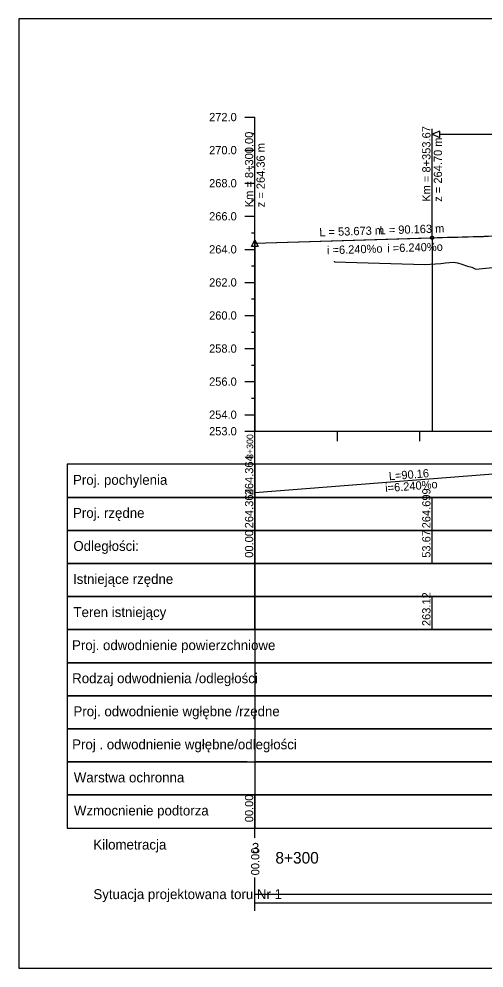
# Model space of a CAD drawing. Extents: x 6445630 to 6518227, y 5499240 to 5511716.
# Drawn here: x 6452259.8 to 6452400.6, y 5507385.5 to 5507672.5 of the extents above; entities that cross this region are included whole.
import ezdxf

# ---------------------------------------------------------------- set-up
doc = ezdxf.new("R2010")
doc.units = 0
for name, color, linetype in [('TOR_PROF-opisy pomocnicze', 7, 'Continuous'), ('TOR_PROF-tabelka-geometria T1', 7, 'Continuous'), ('TOR_PROF-tabelka-kilometracja', 7, 'Continuous'), ('TOR_PROF-tabelka-odleglosci T1', 7, 'Continuous'), ('TOR_PROF-tabelka-pochylenia proj T1', 7, 'Continuous'), ('TOR_PROF-tabelka-rodzaj rowu T1', 7, 'Continuous'), ('TOR_PROF-tabelka-rodzaj rurociagow T1', 7, 'Continuous'), ('TOR_PROF-tabelka-rowyT1', 7, 'Continuous'), ('TOR_PROF-tabelka-rurociagi T1', 7, 'Continuous'), ('TOR_PROF-tabelka-rzedne istn T1', 7, 'Continuous'), ('TOR_PROF-tabelka-rzedne proj T1', 7, 'Continuous'), ('TOR_PROF-tabelka-teren istniejacy T1', 7, 'Continuous'), ('TOR_PROF-tabelka-warstwa ochronna T1', 7, 'Continuous'), ('TOR_PROF-tor projektowany', 7, 'Continuous'), ('TOR_PROF-uklad odniesienia', 7, 'Continuous'), ('TOR_PROF-warstwa ochronna', 7, 'Continuous'), ('TOR_RAMKI-dodatkowe3', 7, 'Continuous'), ('TOR_RAMKI-MASKA WYCIECIA', 7, 'Continuous')]:
    doc.layers.add(name, color=color, linetype=linetype)

msp = doc.modelspace()

# ---------------------------------------------------------------- linework, layer by layer
at = {"layer": 'TOR_PROF-opisy pomocnicze'}
for p, q in [((6452384.88, 5507606.38), (6452384.88, 5507639.32)), ((6452331.21, 5507604.7), (6452331.21, 5507624.7)), ((6452331.21, 5507604.7), (6452331.21, 5507624.7))]:
    msp.add_line(p, q, dxfattribs=at)
for points in [[(6452384.88, 5507637.67), (6452387.19, 5507636.72), (6452387.19, 5507638.63)], [(6452331.21, 5507605.7), (6452332.21, 5507603.7), (6452330.21, 5507603.7)], [(6452331.21, 5507605.7), (6452332.21, 5507603.7), (6452330.21, 5507603.7)]]:
    msp.add_lwpolyline(points, close=True, dxfattribs=at)
msp.add_lwpolyline([(6452387.19, 5507637.67), (6452455.55, 5507637.67)], dxfattribs=at)
msp.add_circle((6452384.88, 5507606.38), 0.5, dxfattribs=at)
at = {"layer": 'TOR_PROF-tabelka-geometria T1'}
for points in [[(6452331.21, 5507402.88), (6452331.21, 5507412.88)], [(6452331.21, 5507405.21), (6452693.42, 5507405.21), (6452693.42, 5507405.21), (6452732.21, 5507405.21), (6452732.21, 5507405.21), (6452862.21, 5507407.88), (6452862.21, 5507407.88), (6453815.72, 5507407.88)], [(6452331.21, 5507407.88), (6453831.21, 5507407.88)]]:
    msp.add_lwpolyline(points, dxfattribs=at)
at = {"layer": 'TOR_PROF-tabelka-kilometracja'}
msp.add_lwpolyline([(6452331.21, 5507424.88), (6452331.21, 5507427.88)], dxfattribs=at)
msp.add_lwpolyline([(6452331.21, 5507424.88), (6452331.21, 5507427.88)], dxfattribs=at)
at = {"layer": 'TOR_PROF-tabelka-odleglosci T1'}
for points in [[(6452331.21, 5507517.88), (6452274.36, 5507517.88), (6452274.36, 5507507.88), (6452331.21, 5507507.88)], [(6452331.21, 5507507.88), (6452331.21, 5507517.88)], [(6452384.88, 5507507.88), (6452384.88, 5507517.88)]]:
    msp.add_lwpolyline(points, dxfattribs=at)
msp.add_lwpolyline([(6452331.21, 5507507.88), (6453831.21, 5507507.88), (6453831.21, 5507517.88), (6452331.21, 5507517.88)], close=True, dxfattribs=at)
at = {"layer": 'TOR_PROF-tabelka-pochylenia proj T1'}
for points in [[(6452331.21, 5507537.88), (6452274.36, 5507537.88), (6452274.36, 5507527.88), (6452331.21, 5507527.88)], [(6452331.21, 5507527.88), (6452331.21, 5507537.88)], [(6452331.21, 5507529.38), (6452421.37, 5507536.38)]]:
    msp.add_lwpolyline(points, dxfattribs=at)
msp.add_lwpolyline([(6452331.21, 5507527.88), (6453831.21, 5507527.88), (6453831.21, 5507537.88), (6452331.21, 5507537.88)], close=True, dxfattribs=at)
at = {"layer": 'TOR_PROF-tabelka-rodzaj rowu T1'}
for points in [[(6452329.3, 5507477.88), (6452274.36, 5507477.88), (6452274.36, 5507467.88), (6452329.3, 5507467.88)], [(6452331.21, 5507477.88), (6452274.36, 5507477.88), (6452274.36, 5507467.88), (6452331.21, 5507467.88)], [(6452331.21, 5507457.88), (6452274.36, 5507457.88), (6452274.36, 5507447.88), (6452331.21, 5507447.88)]]:
    msp.add_lwpolyline(points, dxfattribs=at)
for points in [[(6452331.21, 5507467.88), (6453831.21, 5507467.88), (6453831.21, 5507477.88), (6452331.21, 5507477.88)], [(6452331.21, 5507447.88), (6453831.21, 5507447.88), (6453831.21, 5507457.88), (6452331.21, 5507457.88)]]:
    msp.add_lwpolyline(points, close=True, dxfattribs=at)
at = {"layer": 'TOR_PROF-tabelka-rowyT1'}
for points in [[(6452329.3, 5507487.88), (6452274.36, 5507487.88), (6452274.36, 5507477.88), (6452329.3, 5507477.88)], [(6452331.21, 5507487.88), (6452274.36, 5507487.88), (6452274.36, 5507477.88), (6452331.21, 5507477.88)]]:
    msp.add_lwpolyline(points, dxfattribs=at)
msp.add_lwpolyline([(6452331.21, 5507477.88), (6453831.21, 5507477.88), (6453831.21, 5507487.88), (6452331.21, 5507487.88)], close=True, dxfattribs=at)
at = {"layer": 'TOR_PROF-tabelka-rurociagi T1'}
msp.add_lwpolyline([(6452331.21, 5507467.88), (6452274.36, 5507467.88), (6452274.36, 5507457.88), (6452331.21, 5507457.88)], dxfattribs=at)
msp.add_lwpolyline([(6452331.21, 5507457.88), (6453831.21, 5507457.88), (6453831.21, 5507467.88), (6452331.21, 5507467.88)], close=True, dxfattribs=at)
at = {"layer": 'TOR_PROF-tabelka-rzedne istn T1'}
for points in [[(6452331.21, 5507507.88), (6452274.36, 5507507.88), (6452274.36, 5507497.88), (6452331.21, 5507497.88)], [(6452331.21, 5507497.88), (6452331.21, 5507507.88)], [(6452384.88, 5507487.88), (6452384.88, 5507497.88)]]:
    msp.add_lwpolyline(points, dxfattribs=at)
msp.add_lwpolyline([(6452331.21, 5507497.88), (6453831.21, 5507497.88), (6453831.21, 5507507.88), (6452331.21, 5507507.88)], close=True, dxfattribs=at)
at = {"layer": 'TOR_PROF-tabelka-rzedne proj T1'}
for points in [[(6452331.21, 5507527.88), (6452274.36, 5507527.88), (6452274.36, 5507517.88), (6452331.21, 5507517.88)], [(6452331.21, 5507517.88), (6452331.21, 5507527.88)], [(6452384.88, 5507517.88), (6452384.88, 5507527.88)]]:
    msp.add_lwpolyline(points, dxfattribs=at)
msp.add_lwpolyline([(6452331.21, 5507517.88), (6453831.21, 5507517.88), (6453831.21, 5507527.88), (6452331.21, 5507527.88)], close=True, dxfattribs=at)
at = {"layer": 'TOR_PROF-tabelka-teren istniejacy T1'}
for points in [[(6452331.21, 5507497.88), (6452274.36, 5507497.88), (6452274.36, 5507487.88), (6452331.21, 5507487.88)], [(6452331.21, 5507487.88), (6452331.21, 5507497.88)]]:
    msp.add_lwpolyline(points, dxfattribs=at)
msp.add_lwpolyline([(6452331.21, 5507487.88), (6453831.21, 5507487.88), (6453831.21, 5507497.88), (6452331.21, 5507497.88)], close=True, dxfattribs=at)
at = {"layer": 'TOR_PROF-tabelka-warstwa ochronna T1'}
msp.add_lwpolyline([(6452328.87, 5507447.88), (6452274.36, 5507447.88), (6452274.36, 5507437.88), (6452331.21, 5507437.88)], dxfattribs=at)
msp.add_lwpolyline([(6452331.21, 5507437.88), (6453831.21, 5507437.88), (6453831.21, 5507447.88), (6452331.21, 5507447.88)], close=True, dxfattribs=at)
at = {"layer": 'TOR_PROF-tor projektowany'}
for p, q in [((6452331.21, 5507604.7), (6452421.37, 5507607.51)), ((6452331.21, 5507604.7), (6452384.88, 5507606.38)), ((6452355.18, 5507599.26), (6452355.18, 5507599.25)), ((6452355.18, 5507599.25), (6452355.18, 5507599.25)), ((6452355.18, 5507599.25), (6452355.18, 5507599.25)), ((6452355.18, 5507599.25), (6452355.46, 5507599.14)), ((6452355.46, 5507599.14), (6452358.69, 5507598.99)), ((6452358.69, 5507598.99), (6452382.68, 5507598.33)), ((6452388.9, 5507598.76), (6452391.39, 5507598.97)), ((6452391.39, 5507598.97), (6452392.6, 5507598.76)), ((6452382.68, 5507598.33), (6452387.53, 5507598.6)), ((6452387.53, 5507598.6), (6452388.9, 5507598.76)), ((6452392.6, 5507598.76), (6452393.84, 5507598.42)), ((6452393.84, 5507598.42), (6452395.62, 5507597.76)), ((6452395.62, 5507597.76), (6452396.94, 5507597.46)), ((6452396.94, 5507597.46), (6452398.07, 5507596.86)), ((6452398.07, 5507596.86), (6452415.75, 5507598.59))]:
    msp.add_line(p, q, dxfattribs=at)
for points in [[(6452331.21, 5507604.7), (6452331.21, 5507552.88), (6452331.21, 5507547.88), (6452331.21, 5507547.88)], [(6452331.21, 5507604.7), (6452331.21, 5507552.88), (6452331.21, 5507547.88), (6452331.21, 5507547.88)], [(6452331.21, 5507604.7), (6452331.21, 5507552.88), (6452331.21, 5507547.88), (6452331.21, 5507547.88)], [(6452331.21, 5507604.7), (6452331.21, 5507552.88), (6452331.21, 5507547.88), (6452331.21, 5507547.88)], [(6452331.21, 5507604.7), (6452331.21, 5507552.88), (6452331.21, 5507547.88), (6452331.21, 5507547.88)], [(6452384.88, 5507606.38), (6452386.44, 5507606.42), (6452387.99, 5507606.47), (6452389.54, 5507606.52), (6452391.1, 5507606.56), (6452392.65, 5507606.6), (6452394.2, 5507606.64), (6452395.75, 5507606.69), (6452397.31, 5507606.72), (6452398.86, 5507606.76), (6452400.41, 5507606.8), (6452401.96, 5507606.84)], [(6452384.88, 5507606.38), (6452384.88, 5507552.88), (6452384.88, 5507547.88), (6452384.88, 5507547.88)], [(6452384.88, 5507606.38), (6452384.88, 5507552.88), (6452384.88, 5507547.88), (6452384.88, 5507547.88)], [(6452384.88, 5507606.38), (6452384.88, 5507552.88), (6452384.88, 5507547.88), (6452384.88, 5507547.88)]]:
    msp.add_lwpolyline(points, dxfattribs=at)
at = {"layer": 'TOR_PROF-uklad odniesienia'}
for p, q in [((6452328.21, 5507642.88), (6452331.21, 5507642.88)), ((6452328.21, 5507642.88), (6452331.21, 5507642.88)), ((6452331.21, 5507547.88), (6452331.21, 5507642.88)), ((6452330.21, 5507637.88), (6452331.21, 5507637.88)), ((6452328.21, 5507632.88), (6452331.21, 5507632.88)), ((6452330.21, 5507627.88), (6452331.21, 5507627.88)), ((6452328.21, 5507622.88), (6452331.21, 5507622.88)), ((6452330.21, 5507617.88), (6452331.21, 5507617.88)), ((6452328.21, 5507612.88), (6452331.21, 5507612.88)), ((6452330.21, 5507607.88), (6452331.21, 5507607.88)), ((6452328.21, 5507602.88), (6452331.21, 5507602.88)), ((6452330.21, 5507597.88), (6452331.21, 5507597.88)), ((6452328.21, 5507592.88), (6452331.21, 5507592.88)), ((6452330.21, 5507587.88), (6452331.21, 5507587.88)), ((6452328.21, 5507582.88), (6452331.21, 5507582.88)), ((6452330.21, 5507577.88), (6452331.21, 5507577.88)), ((6452328.21, 5507572.88), (6452331.21, 5507572.88)), ((6452330.21, 5507567.88), (6452331.21, 5507567.88)), ((6452328.21, 5507562.88), (6452331.21, 5507562.88)), ((6452330.21, 5507557.88), (6452331.21, 5507557.88)), ((6452328.21, 5507552.88), (6452331.21, 5507552.88)), ((6452328.21, 5507547.88), (6452331.21, 5507547.88)), ((6452331.21, 5507547.88), (6453831.21, 5507547.88)), ((6452331.21, 5507537.88), (6452331.21, 5507547.88)), ((6452356.21, 5507544.88), (6452356.21, 5507547.88)), ((6452381.21, 5507544.88), (6452381.21, 5507547.88))]:
    msp.add_line(p, q, dxfattribs=at)
at = {"layer": 'TOR_PROF-warstwa ochronna'}
for points in [[(6452331.21, 5507437.88), (6452274.36, 5507437.88), (6452274.36, 5507427.88), (6452331.21, 5507427.88)], [(6452331.21, 5507427.88), (6452331.21, 5507437.88)]]:
    msp.add_lwpolyline(points, dxfattribs=at)
msp.add_lwpolyline([(6452331.21, 5507427.88), (6453831.21, 5507427.88), (6453831.21, 5507437.88), (6452331.21, 5507437.88)], close=True, dxfattribs=at)
at = {"layer": 'TOR_RAMKI-dodatkowe3'}
for p, q in [((6452355.46, 5507599.14), (6452358.69, 5507598.99)), ((6452358.69, 5507598.99), (6452382.68, 5507598.33)), ((6452388.9, 5507598.76), (6452391.39, 5507598.97)), ((6452391.39, 5507598.97), (6452392.6, 5507598.76)), ((6452382.68, 5507598.33), (6452387.53, 5507598.6)), ((6452387.53, 5507598.6), (6452388.9, 5507598.76)), ((6452392.6, 5507598.76), (6452393.84, 5507598.42)), ((6452393.84, 5507598.42), (6452395.62, 5507597.76)), ((6452395.62, 5507597.76), (6452396.94, 5507597.46)), ((6452396.94, 5507597.46), (6452398.07, 5507596.86)), ((6452398.07, 5507596.86), (6452415.75, 5507598.59))]:
    msp.add_line(p, q, dxfattribs=at)
at = {"layer": 'TOR_RAMKI-MASKA WYCIECIA'}
msp.add_lwpolyline([(6452259.79, 5507385.55), (6453879.79, 5507385.55), (6453879.79, 5507672.55), (6452259.79, 5507672.55)], close=True, dxfattribs=at)

# ---------------------------------------------------------------- texts
at = {"layer": 'TOR_PROF-opisy pomocnicze'}
for s, rotation, p in [('Km = 8+353.67', 90, (6452384.38, 5507617.28)), ('Km = 8+300.00', 90, (6452330.71, 5507615.6)), ('Km = 8+300.00', 90, (6452330.71, 5507615.6)), ('z = 264.70 m', 90, (6452387.88, 5507617.28)), ('z = 264.36 m', 90, (6452334.21, 5507615.6)), ('z = 264.36 m', 90, (6452334.21, 5507615.6)), ('L = 90.163 m', 1.787, (6452369, 5507607.38)), ('L = 53.673 m', 1.787, (6452350.76, 5507606.81)), ('  i =6.240%o', 1.787, (6452369.48, 5507601.89)), ('  i =6.240%o', 1.787, (6452351.23, 5507601.32)), ('00.00', 90, (6452332.56, 5507413.58))]:
    msp.add_text(s, height=2.5, rotation=rotation, dxfattribs=at).set_placement(p)
at = {"layer": 'TOR_PROF-tabelka-geometria T1'}
msp.add_text(' Sytuacja projektowana toru Nr 1 ', height=3, dxfattribs=at).set_placement((6452281.21, 5507406.38))
at = {"layer": 'TOR_PROF-tabelka-kilometracja'}
for s, p in [(' Kilometracja ', (6452281.21, 5507421.38)), ('3', (6452330.32, 5507420.38))]:
    msp.add_text(s, height=3, dxfattribs=at).set_placement(p)
msp.add_text('8+300', height=3.5, rotation=360, dxfattribs=at).set_placement((6452337.42, 5507417.13))
at = {"layer": 'TOR_PROF-tabelka-odleglosci T1'}
for s, p in [('00.00', (6452330.71, 5507509.62)), ('53.67', (6452384.38, 5507509.62))]:
    msp.add_text(s, height=2.5, rotation=90, dxfattribs=at).set_placement(p)
msp.add_text(' Odległości: ', height=3, dxfattribs=at).set_placement((6452275.14, 5507511.68))
at = {"layer": 'TOR_PROF-tabelka-pochylenia proj T1'}
for s, rotation, p in [('264.364', 90, (6452330.71, 5507528.52)), ('L=90.16', 4.4395, (6452371.87, 5507533.04)), ('i=6.240%o', 4.4395, (6452370.77, 5507529.44))]:
    msp.add_text(s, height=2.5, rotation=rotation, dxfattribs=at).set_placement(p)
msp.add_text(' Proj. pochylenia ', height=3, dxfattribs=at).set_placement((6452275.05, 5507531.68))
at = {"layer": 'TOR_PROF-tabelka-rodzaj rowu T1'}
msp.add_text('Rodzaj odwodnienia /odległości', height=3, dxfattribs=at).set_placement((6452275.9, 5507471.68))
at = {"layer": 'TOR_PROF-tabelka-rodzaj rurociagow T1'}
msp.add_text('Proj . odwodnienie wgłębne/odległości', height=3, dxfattribs=at).set_placement((6452275.9, 5507451.68))
at = {"layer": 'TOR_PROF-tabelka-rowyT1'}
msp.add_text('Proj. odwodnienie powierzchniowe ', height=3, dxfattribs=at).set_placement((6452275.87, 5507481.68))
at = {"layer": 'TOR_PROF-tabelka-rurociagi T1'}
msp.add_text(' Proj. odwodnienie wgłębne /rzędne  ', height=3, dxfattribs=at).set_placement((6452275.18, 5507461.68))
at = {"layer": 'TOR_PROF-tabelka-rzedne istn T1'}
msp.add_text(' Istniejące rzędne ', height=3, dxfattribs=at).set_placement((6452275.05, 5507501.68))
msp.add_text('263.12', height=2.5, rotation=90, dxfattribs=at).set_placement((6452384.38, 5507488.95))
at = {"layer": 'TOR_PROF-tabelka-rzedne proj T1'}
for s, p in [('264.364', (6452330.71, 5507518.52)), ('264.699', (6452384.38, 5507518.52))]:
    msp.add_text(s, height=2.5, rotation=90, dxfattribs=at).set_placement(p)
msp.add_text(' Proj. rzędne ', height=3, dxfattribs=at).set_placement((6452275.05, 5507521.68))
at = {"layer": 'TOR_PROF-tabelka-teren istniejacy T1'}
msp.add_text(' Teren istniejący', height=3, dxfattribs=at).set_placement((6452275.18, 5507491.68))
at = {"layer": 'TOR_PROF-tabelka-warstwa ochronna T1'}
msp.add_text(' Warstwa ochronna ', height=3, dxfattribs=at).set_placement((6452275.28, 5507441.68))
at = {"layer": 'TOR_PROF-uklad odniesienia'}
for s, height, p in [('272.0', 2.5, (6452317.36, 5507641.63)), ('272.0', 2.5, (6452317.36, 5507641.63)), ('270.0', 2.5, (6452317.36, 5507631.63)), ('268.0', 2.5, (6452317.36, 5507621.63)), ('266.0', 2.5, (6452317.36, 5507611.63)), ('264.0', 2.5, (6452317.36, 5507601.63)), ('262.0', 2.5, (6452317.36, 5507591.63)), ('260.0', 2.5, (6452317.36, 5507581.63)), ('258.0', 2.5, (6452317.36, 5507571.63)), ('256.0', 2.5, (6452317.36, 5507561.63)), ('254.0', 2.5, (6452317.36, 5507551.63)), ('253.0', 2.5, (6452317.36, 5507546.63)), ('-', 0.0001, (6452331.21, 5507547.88))]:
    msp.add_text(s, height=height, dxfattribs=at).set_placement(p)
msp.add_text('8+300', height=2, rotation=90, dxfattribs=at).set_placement((6452330.71, 5507539.48))
at = {"layer": 'TOR_PROF-warstwa ochronna'}
msp.add_text('00.00', height=2.5, rotation=90, dxfattribs=at).set_placement((6452330.71, 5507429.63))
msp.add_text(' Wzmocnienie podtorza', height=3, dxfattribs=at).set_placement((6452275.31, 5507431.68))

doc.saveas('drawing.dxf')
